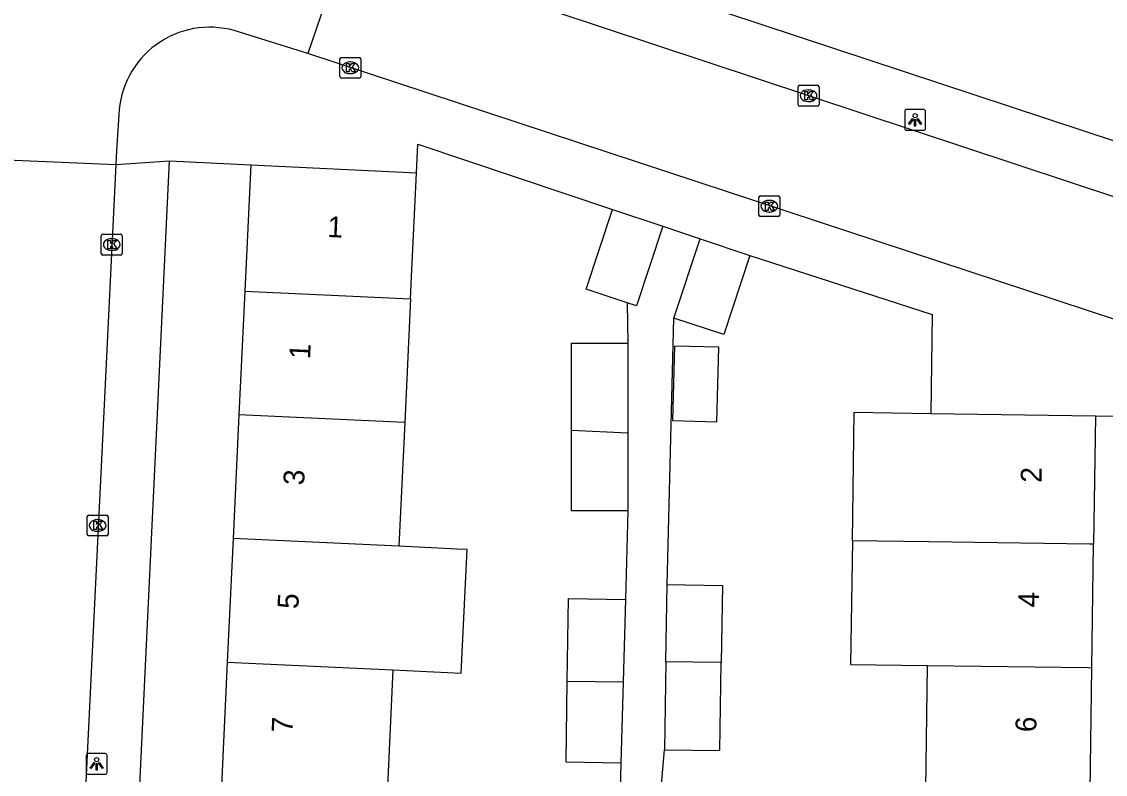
# Model space of a CAD drawing. Extents: x 163686 to 164493, y 382719 to 383870.
# Drawn here: x 164137 to 164189, y 383507.6 to 383543.7 of the extents above; entities that cross this region are included whole.
import ezdxf

# ---------------------------------------------------------------- set-up
doc = ezdxf.new("R2010")
doc.units = 0
for name, color, linetype in [('IMGEO_Kolk', 7, 'Continuous'), ('IMGEO_Lichtpunt', 7, 'Continuous'), ('IMGEO_Pand', 7, 'Continuous'), ('IMGEO_Pand_nummerreeks', 7, 'Continuous'), ('IMGEO_Rijbaan_lokaal_open', 7, 'Continuous'), ('IMGEO_Voetpad_open', 7, 'Continuous')]:
    doc.layers.add(name, color=color, linetype=linetype)

msp = doc.modelspace()

# ---------------------------------------------------------------- linework, layer by layer
at = {"layer": 'IMGEO_Kolk'}
for p, q in [((164152.278, 383541.039), (164152.278, 383541.891)), ((164152.353, 383541.965), (164153.205, 383541.965)), ((164152.766, 383541.745), (164152.791, 383541.745)), ((164153.279, 383541.891), (164153.279, 383541.039)), ((164152.789, 383541.185), (164152.764, 383541.185)), ((164153.205, 383540.965), (164152.353, 383540.965)), ((164174.332, 383540.626), (164175.184, 383540.626)), ((164174.257, 383539.7), (164174.257, 383540.552)), ((164174.745, 383540.406), (164174.77, 383540.406)), ((164175.258, 383540.552), (164175.258, 383539.7)), ((164175.184, 383539.626), (164174.332, 383539.626)), ((164174.768, 383539.846), (164174.743, 383539.846)), ((164172.374, 383534.403), (164172.374, 383535.255)), ((164172.449, 383535.329), (164173.301, 383535.329)), ((164172.862, 383535.109), (164172.887, 383535.109)), ((164173.375, 383535.255), (164173.375, 383534.403)), ((164172.885, 383534.549), (164172.86, 383534.549)), ((164173.301, 383534.329), (164172.449, 383534.329)), ((164140.836, 383532.561), (164140.836, 383533.413)), ((164140.911, 383533.487), (164141.763, 383533.487)), ((164141.837, 383533.413), (164141.837, 383532.561)), ((164141.324, 383533.267), (164141.349, 383533.267)), ((164141.763, 383532.487), (164140.911, 383532.487)), ((164141.347, 383532.707), (164141.322, 383532.707)), ((164140.161, 383519.095), (164140.161, 383519.947)), ((164140.236, 383520.021), (164141.088, 383520.021)), ((164140.649, 383519.801), (164140.674, 383519.801)), ((164141.162, 383519.947), (164141.162, 383519.095)), ((164141.088, 383519.021), (164140.236, 383519.021)), ((164140.672, 383519.241), (164140.647, 383519.241))]:
    msp.add_line(p, q, dxfattribs=at)
for points in [[(164152.278, 383541.039), (164152.278, 383541.891)], [(164152.353, 383541.965), (164153.205, 383541.965)], [(164152.599, 383541.665), (164152.722, 383541.665), (164152.722, 383541.514), (164152.852, 383541.665), (164153.016, 383541.665), (164152.87, 383541.514), (164153.023, 383541.265), (164152.871, 383541.265), (164152.786, 383541.429), (164152.722, 383541.362), (164152.722, 383541.265), (164152.599, 383541.265), (164152.599, 383541.665)], [(164153.279, 383541.891), (164153.279, 383541.039)], [(164153.205, 383540.965), (164152.353, 383540.965)], [(164174.332, 383540.626), (164175.184, 383540.626)], [(164174.257, 383539.7), (164174.257, 383540.552)], [(164174.578, 383540.326), (164174.701, 383540.326), (164174.701, 383540.175), (164174.831, 383540.326), (164174.995, 383540.326), (164174.849, 383540.175), (164175.002, 383539.926), (164174.85, 383539.926), (164174.765, 383540.09), (164174.701, 383540.023), (164174.701, 383539.926), (164174.578, 383539.926), (164174.578, 383540.326)], [(164175.258, 383540.552), (164175.258, 383539.7)], [(164175.184, 383539.626), (164174.332, 383539.626)], [(164172.374, 383534.403), (164172.374, 383535.255)], [(164172.449, 383535.329), (164173.301, 383535.329)], [(164172.695, 383535.029), (164172.818, 383535.029), (164172.818, 383534.878), (164172.948, 383535.029), (164173.112, 383535.029), (164172.966, 383534.878), (164173.119, 383534.629), (164172.967, 383534.629), (164172.882, 383534.793), (164172.818, 383534.726), (164172.818, 383534.629), (164172.695, 383534.629), (164172.695, 383535.029)], [(164173.375, 383535.255), (164173.375, 383534.403)], [(164173.301, 383534.329), (164172.449, 383534.329)], [(164140.836, 383532.561), (164140.836, 383533.413)], [(164140.911, 383533.487), (164141.763, 383533.487)], [(164141.837, 383533.413), (164141.837, 383532.561)], [(164141.157, 383533.187), (164141.28, 383533.187), (164141.28, 383533.036), (164141.41, 383533.187), (164141.574, 383533.187), (164141.428, 383533.036), (164141.581, 383532.787), (164141.429, 383532.787), (164141.344, 383532.951), (164141.28, 383532.884), (164141.28, 383532.787), (164141.157, 383532.787), (164141.157, 383533.187)], [(164141.763, 383532.487), (164140.911, 383532.487)], [(164140.161, 383519.095), (164140.161, 383519.947)], [(164140.236, 383520.021), (164141.088, 383520.021)], [(164141.162, 383519.947), (164141.162, 383519.095)], [(164140.482, 383519.721), (164140.605, 383519.721), (164140.605, 383519.57), (164140.735, 383519.721), (164140.899, 383519.721), (164140.753, 383519.57), (164140.906, 383519.321), (164140.754, 383519.321), (164140.669, 383519.485), (164140.605, 383519.418), (164140.605, 383519.321), (164140.482, 383519.321), (164140.482, 383519.721)], [(164141.088, 383519.021), (164140.236, 383519.021)]]:
    msp.add_lwpolyline(points, dxfattribs=at)
for centre, start, end in [((164152.355, 383541.889), 91.552, 178.448), ((164152.355, 383541.889), 91.552, 178.448), ((164153.203, 383541.889), 1.552, 88.448), ((164153.203, 383541.889), 1.552, 88.448), ((164152.355, 383541.041), 181.552, 268.448), ((164152.355, 383541.041), 181.552, 268.448), ((164153.203, 383541.041), 271.552, 358.448), ((164153.203, 383541.041), 271.552, 358.448), ((164174.334, 383540.55), 91.552, 178.448), ((164174.334, 383540.55), 91.552, 178.448), ((164175.182, 383540.55), 1.552, 88.448), ((164175.182, 383540.55), 1.552, 88.448), ((164174.334, 383539.702), 181.552, 268.448), ((164174.334, 383539.702), 181.552, 268.448), ((164175.182, 383539.702), 271.552, 358.448), ((164175.182, 383539.702), 271.552, 358.448), ((164172.451, 383535.253), 91.552, 178.448), ((164172.451, 383535.253), 91.552, 178.448), ((164173.299, 383535.253), 1.552, 88.448), ((164173.299, 383535.253), 1.552, 88.448), ((164172.451, 383534.405), 181.552, 268.448), ((164172.451, 383534.405), 181.552, 268.448), ((164173.299, 383534.405), 271.552, 358.448), ((164173.299, 383534.405), 271.552, 358.448), ((164140.913, 383533.411), 91.552, 178.448), ((164140.913, 383533.411), 91.552, 178.448), ((164141.761, 383533.411), 1.552, 88.448), ((164141.761, 383533.411), 1.552, 88.448), ((164140.913, 383532.563), 181.552, 268.448), ((164140.913, 383532.563), 181.552, 268.448), ((164141.761, 383532.563), 271.552, 358.448), ((164141.761, 383532.563), 271.552, 358.448), ((164140.238, 383519.945), 91.552, 178.448), ((164140.238, 383519.945), 91.552, 178.448), ((164141.086, 383519.945), 1.552, 88.448), ((164141.086, 383519.945), 1.552, 88.448), ((164140.238, 383519.097), 181.552, 268.448), ((164140.238, 383519.097), 181.552, 268.448), ((164141.086, 383519.097), 271.552, 358.448), ((164141.086, 383519.097), 271.552, 358.448)]:
    msp.add_arc(centre, 0.0765, start, end, dxfattribs=at)
for centre, major_axis, ratio, start_param, end_param in [((164152.765, 383541.465), (-0.387, 0.002), 0.722429, 4.712389, 7.853982), ((164152.79, 383541.465), (-0.39, 0.002), 0.717154, 1.570796, 4.712389), ((164174.744, 383540.126), (-0.387, 0.002), 0.722429, 4.712389, 7.853982), ((164174.769, 383540.126), (-0.39, 0.002), 0.717154, 1.570796, 4.712389), ((164172.861, 383534.829), (-0.387, 0.002), 0.722429, 4.712389, 7.853982), ((164172.886, 383534.829), (-0.39, 0.002), 0.717154, 1.570796, 4.712389), ((164141.323, 383532.987), (-0.387, 0.002), 0.722429, 4.712389, 7.853982), ((164141.348, 383532.987), (-0.39, 0.002), 0.717154, 1.570796, 4.712389), ((164140.648, 383519.521), (-0.387, 0.002), 0.722429, 4.712389, 7.853982), ((164140.673, 383519.521), (-0.39, 0.002), 0.717154, 1.570796, 4.712389)]:
    msp.add_ellipse(centre, major_axis=major_axis, ratio=ratio, start_param=start_param, end_param=end_param, dxfattribs=at)
at = {"layer": 'IMGEO_Lichtpunt'}
for p, q in [((164179.369, 383539.37), (164179.369, 383538.563)), ((164179.369, 383539.37), (164179.369, 383538.563)), ((164180.271, 383539.465), (164179.463, 383539.465)), ((164180.271, 383539.465), (164179.463, 383539.465)), ((164180.365, 383538.563), (164180.365, 383539.37)), ((164180.365, 383538.563), (164180.365, 383539.37)), ((164179.463, 383538.469), (164180.271, 383538.469)), ((164179.463, 383538.469), (164180.271, 383538.469)), ((164140.114, 383508.491), (164140.114, 383507.684)), ((164140.114, 383508.491), (164140.114, 383507.684)), ((164141.016, 383508.586), (164140.208, 383508.586)), ((164141.016, 383508.586), (164140.208, 383508.586)), ((164141.11, 383507.684), (164141.11, 383508.491)), ((164141.11, 383507.684), (164141.11, 383508.491)), ((164140.208, 383507.59), (164141.016, 383507.59)), ((164140.208, 383507.59), (164141.016, 383507.59))]:
    msp.add_line(p, q, dxfattribs=at)
for points in [[(164179.743, 383539.034), (164179.782, 383539.006), (164179.594, 383538.744), (164179.556, 383538.771), (164179.743, 383539.034)], [(164179.955, 383539.006), (164179.993, 383539.033), (164180.18, 383538.771), (164180.141, 383538.743), (164179.955, 383539.006)], [(164179.845, 383538.986), (164179.892, 383538.986), (164179.892, 383538.664), (164179.845, 383538.664), (164179.845, 383538.986)], [(164140.488, 383508.155), (164140.527, 383508.127), (164140.339, 383507.865), (164140.301, 383507.892), (164140.488, 383508.155)], [(164140.59, 383508.107), (164140.637, 383508.107), (164140.637, 383507.785), (164140.59, 383507.785), (164140.59, 383508.107)], [(164140.7, 383508.127), (164140.738, 383508.154), (164140.925, 383507.892), (164140.886, 383507.864), (164140.7, 383508.127)]]:
    msp.add_lwpolyline(points, dxfattribs=at)
for centre in [(164179.868, 383539.168), (164140.613, 383508.289)]:
    msp.add_circle(centre, 0.0994, dxfattribs=at)
for centre, start, end in [((164179.463, 383539.37), 90, 180), ((164179.463, 383539.37), 90, 180), ((164180.271, 383539.37), 0, 90), ((164180.271, 383539.37), 0, 90), ((164179.463, 383538.563), 180, 270), ((164179.463, 383538.563), 180, 270), ((164180.271, 383538.563), 270, 0), ((164180.271, 383538.563), 270, 360), ((164140.208, 383508.491), 90, 180), ((164140.208, 383508.491), 90, 180), ((164141.016, 383508.491), 0, 90), ((164141.016, 383508.491), 0, 90), ((164140.208, 383507.684), 180, 270), ((164140.208, 383507.684), 180, 270), ((164141.016, 383507.684), 270, 0), ((164141.016, 383507.684), 270, 360)]:
    msp.add_arc(centre, 0.0946, start, end, dxfattribs=at)
at = {"layer": 'IMGEO_Pand'}
for points in [[(164148.005, 383536.812), (164147.718, 383530.761)], [(164148.005, 383536.812), (164155.957, 383536.434)], [(164155.67, 383530.384), (164155.72, 383531.44), (164155.957, 383536.434)], [(164166.055, 383530.202), (164164.086, 383530.853), (164165.347, 383534.666)], [(164165.347, 383534.666), (164167.768, 383533.865)], [(164167.768, 383533.865), (164166.507, 383530.053), (164166.055, 383530.202)], [(164168.295, 383529.464), (164169.551, 383533.259)], [(164169.551, 383533.259), (164171.943, 383532.468)], [(164171.943, 383532.468), (164170.687, 383528.673), (164168.295, 383529.464)], [(164147.718, 383530.761), (164147.438, 383524.83)], [(164147.718, 383530.761), (164155.67, 383530.384)], [(164155.67, 383530.384), (164155.387, 383524.453)], [(164163.394, 383524.073), (164163.394, 383528.259), (164166.089, 383528.259)], [(164166.089, 383528.259), (164166.089, 383523.945)], [(164168.334, 383528.12), (164168.239, 383524.551), (164170.359, 383524.494), (164170.455, 383528.063), (164168.334, 383528.12)], [(164147.438, 383524.83), (164147.157, 383518.899)], [(164155.387, 383524.453), (164147.438, 383524.83)], [(164176.857, 383518.788), (164176.95, 383524.95), (164180.623, 383524.895)], [(164180.623, 383524.895), (164188.515, 383524.776)], [(164188.515, 383524.776), (164188.428, 383518.626)], [(164155.387, 383524.453), (164155.105, 383518.523)], [(164166.089, 383520.223), (164163.394, 383520.223), (164163.394, 383524.073)], [(164166.089, 383523.945), (164163.394, 383524.073)], [(164166.089, 383523.945), (164166.089, 383520.223)], [(164147.157, 383518.899), (164146.876, 383512.968)], [(164155.105, 383518.523), (164147.157, 383518.899)], [(164176.857, 383518.788), (164176.767, 383512.859), (164180.441, 383512.809)], [(164188.428, 383518.626), (164188.253, 383518.628), (164180.525, 383518.733), (164176.857, 383518.788)], [(164154.823, 383512.592), (164158.1, 383512.437), (164158.383, 383518.368), (164157.908, 383518.39), (164155.105, 383518.523)], [(164188.344, 383512.702), (164188.428, 383518.626)], [(164167.911, 383512.979), (164167.968, 383516.687)], [(164167.968, 383516.687), (164170.623, 383516.647), (164170.567, 383512.943)], [(164163.187, 383512.057), (164163.247, 383516.017), (164165.973, 383515.975)], [(164165.973, 383515.975), (164165.865, 383512.017)], [(164146.876, 383512.968), (164146.595, 383507.037)], [(164146.876, 383512.968), (164154.823, 383512.592)], [(164154.823, 383512.592), (164154.541, 383506.661)], [(164167.911, 383512.979), (164167.848, 383508.768)], [(164167.848, 383508.768), (164170.503, 383508.728), (164170.567, 383512.943)], [(164170.567, 383512.943), (164167.911, 383512.979)], [(164180.441, 383512.809), (164180.357, 383506.883)], [(164180.441, 383512.809), (164188.173, 383512.704), (164188.344, 383512.702)], [(164188.26, 383506.776), (164188.344, 383512.702)], [(164165.759, 383508.128), (164163.129, 383508.167), (164163.187, 383512.057)], [(164163.187, 383512.057), (164165.865, 383512.017)], [(164165.865, 383512.017), (164165.759, 383508.128)]]:
    msp.add_lwpolyline(points, dxfattribs=at)
at = {"layer": 'IMGEO_Rijbaan_lokaal_open'}
for points in [[(164152.572, 383547.489), (164150.736, 383542.149)], [(164197.112, 383532.728), (164152.572, 383547.489)], [(164150.736, 383542.149), (164147.212, 383543.248)], [(164193.905, 383527.919), (164150.736, 383542.149)], [(164141.68, 383539.207), (164141.571, 383537.493), (164141.528, 383536.822)], [(164135.928, 383537.073), (164141.528, 383536.822)], [(164141.528, 383536.822), (164139.65, 383498.009), (164138.548, 383477.499), (164137.532, 383455.268)]]:
    msp.add_lwpolyline(points, dxfattribs=at)
msp.add_arc((164146.035, 383539.053), 4.357, 74.3241, 177.9704, dxfattribs=at)
at = {"layer": 'IMGEO_Voetpad_open'}
for points in [[(164203.22, 383533.389), (164148.616, 383551.433)], [(164155.957, 383536.434), (164156.014, 383537.797), (164165.347, 383534.666)], [(164139.869, 383447.846), (164142.345, 383500), (164144.102, 383536.998)], [(164141.528, 383536.822), (164144.102, 383536.998)], [(164144.102, 383536.998), (164148.005, 383536.812)], [(164167.768, 383533.865), (164169.551, 383533.259)], [(164171.943, 383532.468), (164180.677, 383529.642), (164180.623, 383524.895)], [(164166.055, 383530.202), (164166.089, 383528.259)], [(164167.968, 383516.687), (164168.295, 383529.464)], [(164188.515, 383524.776), (164192.137, 383524.726)], [(164166.089, 383520.223), (164165.973, 383515.975)], [(164167.532, 383505.073), (164167.848, 383508.768)], [(164165.759, 383508.128), (164165.656, 383504.35)]]:
    msp.add_lwpolyline(points, dxfattribs=at)

# ---------------------------------------------------------------- texts
at = {"layer": 'IMGEO_Pand_nummerreeks'}
for s, rotation, p in [('1', 357.2785, (164151.664, 383533.354)), ('1', 87.2888, (164150.847, 383527.479)), ('3', 87.2888, (164150.561, 383521.434)), ('2', 88.7978, (164185.927, 383521.562)), ('5', 87.2901, (164150.281, 383515.502)), ('4', 88.797, (164185.802, 383515.583)), ('7', 87.2888, (164150, 383509.572)), ('6', 88.7978, (164185.676, 383509.603))]:
    msp.add_text(s, height=1, rotation=rotation, dxfattribs=at).set_placement(p)

doc.saveas('drawing.dxf')
